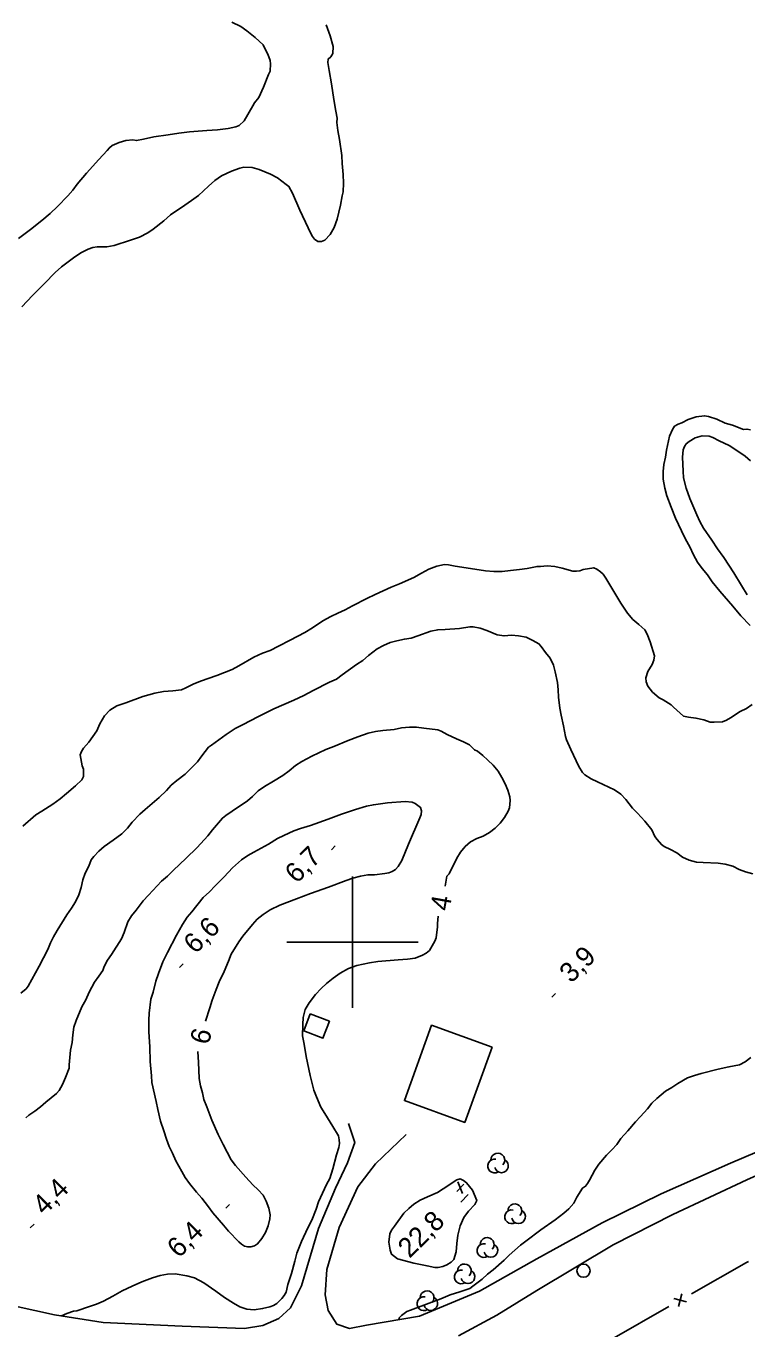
# Model space of a CAD drawing. Extents: x 381879 to 384696, y 5564785 to 5567594.
# Drawn here: x 382550.2 to 382660.1, y 5565741.1 to 5565939.6 of the extents above; entities that cross this region are included whole.
import ezdxf

# ---------------------------------------------------------------- set-up
doc = ezdxf.new("R2010")
doc.units = 0
for name, color, linetype in [('Niveau 2', 7, 'Continuous'), ('Niveau 22', 7, 'Continuous'), ('Niveau 3', 7, 'Continuous'), ('Niveau 31', 7, 'Continuous'), ('Niveau 36', 7, 'Continuous'), ('Niveau 37', 7, 'Continuous'), ('Niveau 4', 7, 'Continuous'), ('Niveau 44', 7, 'Continuous'), ('Niveau 61', 7, 'Continuous')]:
    doc.layers.add(name, color=color, linetype=linetype)

msp = doc.modelspace()

# ---------------------------------------------------------------- linework, layer by layer
at = {"layer": 'Niveau 2'}
for points in [[(382581.58, 5565940.21), (382582.99, 5565939.52), (382583.87, 5565938.86)], [(382583.87, 5565938.86), (382585.14, 5565937.83), (382586.36, 5565936.72), (382586.56, 5565936.26), (382587.09, 5565935.33), (382587.45, 5565934.33), (382587.49, 5565933.82), (382587.43, 5565932.72), (382587.18, 5565932.19), (382586.42, 5565930.29), (382585.69, 5565928.71), (382585.07, 5565927.91), (382584.79, 5565927.42), (382583.48, 5565925.17), (382582.73, 5565924.44), (382582.21, 5565924.25), (382581.06, 5565924), (382579.4, 5565923.76), (382577.81, 5565923.68), (382575.14, 5565923.49), (382573.53, 5565923.28), (382571.89, 5565923.01), (382569.71, 5565922.71), (382568.14, 5565922.37), (382567.06, 5565922.15), (382566.53, 5565922.25), (382565.46, 5565922.16), (382564.41, 5565921.84), (382563.38, 5565921.42), (382562.94, 5565921.06), (382562.58, 5565920.64), (382561.32, 5565919.26), (382559.43, 5565917.19), (382558, 5565915.49), (382557.38, 5565914.6), (382556.6, 5565913.74), (382555.04, 5565912.11), (382553.89, 5565911.04), (382552.64, 5565909.95), (382550.93, 5565908.61), (382549.06, 5565907.21)], [(382660.13, 5565852.93), (382659.29, 5565854.37), (382658.12, 5565856.27), (382656.6, 5565858.6), (382655.62, 5565859.94), (382654.74, 5565861.28), (382653.48, 5565863.11), (382652.91, 5565864.13), (382652.47, 5565865.1), (382651.38, 5565867.63), (382650.86, 5565869.17), (382650.43, 5565870.75), (382650.41, 5565871.78), (382650.31, 5565873.9), (382650.41, 5565875.02), (382650.58, 5565875.52), (382650.87, 5565875.94), (382651.29, 5565876.32), (382652.21, 5565876.85), (382653.29, 5565877.15), (382654.36, 5565877.12), (382654.92, 5565876.91), (382655.86, 5565876.42), (382657.4, 5565875.67), (382658.41, 5565875.05), (382659.83, 5565874.08), (382660.65, 5565873.37)], [(382611.95, 5565847.42), (382612.97, 5565847.61), (382614.1, 5565847.66), (382616.28, 5565847.83), (382617.87, 5565848.06), (382618.39, 5565848.05), (382619.46, 5565847.84), (382620.46, 5565847.5), (382622.05, 5565846.86), (382623.08, 5565846.68), (382624.22, 5565846.77), (382625.29, 5565846.68), (382626.44, 5565846.47), (382627.47, 5565846), (382628.39, 5565845.47), (382628.75, 5565845.08), (382629.41, 5565844.14), (382630.1, 5565843.29), (382630.61, 5565842.23), (382630.88, 5565841.22), (382631.21, 5565839.57), (382631.36, 5565838.45), (382631.4, 5565837.36), (382631.58, 5565835.65), (382631.79, 5565834.58), (382632.16, 5565832.99), (382632.44, 5565831.35), (382632.6, 5565830.85), (382633.27, 5565829.39), (382634.51, 5565826.8), (382635.04, 5565825.87), (382635.42, 5565825.5), (382636.39, 5565824.9), (382637.33, 5565824.46), (382639.94, 5565823.24), (382640.91, 5565822.55), (382641.63, 5565821.74), (382642.68, 5565820.44), (382643.44, 5565819.65), (382644.53, 5565818.43), (382645.61, 5565817.11), (382646.08, 5565816.12), (382646.4, 5565815.67), (382647.08, 5565814.87), (382647.49, 5565814.58), (382648.47, 5565814.13), (382649.41, 5565813.61), (382650.31, 5565812.99), (382651.32, 5565812.49), (382652.41, 5565812.2), (382653.43, 5565812.14), (382655.71, 5565812.05), (382656.81, 5565811.92), (382657.96, 5565811.57), (382658.9, 5565811.08), (382659.88, 5565810.73), (382661, 5565810.45)], [(382549.42, 5565792.24), (382550.24, 5565792.91), (382550.55, 5565793.33), (382551.12, 5565794.33), (382552.22, 5565796.34), (382553.57, 5565798.91), (382553.96, 5565799.93), (382554.41, 5565800.83), (382554.97, 5565801.78), (382556.47, 5565804.17), (382557.18, 5565805.17), (382557.77, 5565806.16), (382558.29, 5565807.21), (382558.62, 5565808.34), (382558.89, 5565809.51), (382559.25, 5565810.55), (382559.78, 5565811.57), (382560.18, 5565812.57), (382560.54, 5565813.05), (382561.33, 5565813.89), (382562.15, 5565814.6), (382563.49, 5565815.53), (382564.83, 5565816.53), (382565.67, 5565817.39), (382566.42, 5565818.3), (382567.56, 5565819.52), (382568.37, 5565820.23), (382570.51, 5565822.04), (382571.63, 5565823.12), (382572.37, 5565823.94), (382573.19, 5565824.66), (382574.46, 5565825.61), (382575.21, 5565826.3), (382576.38, 5565827.5), (382577.02, 5565828.4), (382578.03, 5565829.71), (382578.48, 5565830.04), (382580.71, 5565831.66), (382582.1, 5565832.56), (382583.21, 5565833.15), (382585.67, 5565834.41), (382588.01, 5565835.57), (382589.5, 5565836.25), (382591.03, 5565836.87), (382592.58, 5565837.6), (382594, 5565838.37), (382596.48, 5565839.63), (382597.56, 5565840.09), (382598.43, 5565840.75), (382600.6, 5565842.33), (382601.58, 5565842.94), (382602.44, 5565843.67), (382603.76, 5565844.69), (382604.72, 5565845.21), (382605.74, 5565845.66), (382606.77, 5565845.95), (382607.89, 5565846.18), (382608.93, 5565846.33), (382609.97, 5565846.69), (382611.95, 5565847.42)], [(382550.18, 5565773.25), (382550.67, 5565773.68), (382551.58, 5565774.27), (382552.44, 5565774.92), (382553.23, 5565775.64), (382554.88, 5565776.98), (382555.27, 5565777.39), (382555.81, 5565778.31), (382556.24, 5565779.37), (382556.78, 5565780.81), (382556.81, 5565781.32), (382557.01, 5565783.55), (382557.27, 5565784.71), (382557.34, 5565785.92), (382557.49, 5565787.04), (382557.89, 5565788.1), (382558.74, 5565790.18), (382559.32, 5565791.25), (382559.85, 5565792.41), (382560.65, 5565793.94), (382561.33, 5565794.81), (382561.92, 5565795.72), (382562.14, 5565796.3), (382562.62, 5565797.25), (382563.23, 5565798.16), (382564.8, 5565800.53), (382565.18, 5565801.48), (382565.75, 5565803.09), (382566.29, 5565804.05), (382567.01, 5565804.91), (382568.1, 5565806.31), (382568.9, 5565807.2), (382570.86, 5565809.32), (382571.77, 5565810.09), (382572.68, 5565810.96), (382574.58, 5565812.77), (382576.29, 5565814.45), (382577.96, 5565816.2), (382578.67, 5565817.13), (382580.16, 5565818.92), (382580.68, 5565819.32), (382581.64, 5565819.95), (382583.97, 5565821.55), (382584.73, 5565822.21), (382585.63, 5565823.09), (382586.58, 5565823.72), (382587.97, 5565824.53), (382589.35, 5565825.41), (382590.33, 5565826.14), (382591.28, 5565826.94), (382592.28, 5565827.56), (382593.77, 5565828.33), (382595.94, 5565829.36), (382597.13, 5565829.82), (382599.31, 5565830.75), (382600.82, 5565831.32), (382602.39, 5565831.84), (382603.48, 5565832.1)], [(382603.48, 5565832.1), (382604.6, 5565832.26), (382606.33, 5565832.44), (382607.46, 5565832.65), (382608.7, 5565832.78), (382609.73, 5565832.76), (382610.84, 5565832.64), (382613, 5565832.35), (382613.51, 5565832.16), (382614.44, 5565831.65), (382615.85, 5565830.97), (382616.92, 5565830.56), (382617.8, 5565830.06), (382618.59, 5565829.33), (382619.04, 5565829.11), (382619.87, 5565828.47), (382620.59, 5565827.75), (382621.45, 5565826.99), (382622.18, 5565826.08), (382622.77, 5565825.09), (382623.24, 5565824.14), (382623.64, 5565823.16), (382623.97, 5565822.15), (382624.02, 5565821.6), (382623.91, 5565820.46), (382623.73, 5565819.99), (382623.16, 5565819.01), (382622.5, 5565818.14), (382621.72, 5565817.38), (382620.85, 5565816.7), (382619.92, 5565816.15), (382618.94, 5565815.83), (382617.97, 5565815.32), (382617.16, 5565814.59), (382616.45, 5565813.74), (382615.91, 5565812.82), (382614.72, 5565810.43), (382614.38, 5565810.05), (382614.09, 5565808.54)], [(382580.41, 5565809.96), (382581.71, 5565811.32), (382583.06, 5565812.56), (382584.02, 5565813.21), (382584.96, 5565813.72), (382587.18, 5565814.97), (382588.57, 5565815.81), (382589.54, 5565816.28), (382591.07, 5565816.96), (382592.05, 5565817.31), (382593.58, 5565817.8), (382596.3, 5565818.73), (382598.33, 5565819.5), (382600.42, 5565820.22), (382602.1, 5565820.75), (382603.18, 5565820.96), (382604.26, 5565821.11), (382605.31, 5565821.22), (382607.99, 5565821.44), (382609.06, 5565821.35), (382609.53, 5565821.15), (382610.33, 5565820.55), (382610.48, 5565820.03), (382610.47, 5565819.48), (382610.24, 5565818.98), (382608.5, 5565814.94)], [(382608.5, 5565814.94), (382607.52, 5565812.44), (382606.95, 5565811.54), (382606.53, 5565811.11), (382606.05, 5565810.78), (382605.51, 5565810.56), (382604.91, 5565810.46), (382603.36, 5565810.28), (382602.35, 5565810.25), (382601.21, 5565810.08), (382600.03, 5565809.76), (382599.03, 5565809.39), (382596.31, 5565808.4), (382593.57, 5565807.45), (382591.45, 5565806.64), (382588.91, 5565805.66), (382587.43, 5565804.93), (382586.37, 5565804.25), (382585.48, 5565803.51), (382584.73, 5565802.7), (382583.26, 5565800.91), (382582.67, 5565800.04), (382581.49, 5565798.18), (382581.09, 5565797.11), (382580.43, 5565795.56), (382579.68, 5565793.98), (382579.2, 5565792.8), (382578.6, 5565791.19), (382578.25, 5565790.01), (382577.56, 5565787.96)], [(382576.41, 5565783.34), (382576.5, 5565781.68), (382576.59, 5565780.53), (382576.61, 5565779.23), (382576.8, 5565778.15), (382577.15, 5565777.08), (382577.35, 5565776.02), (382577.76, 5565774.91), (382578.56, 5565772.88), (382579.5, 5565770.71), (382580.25, 5565769.21), (382581.47, 5565766.86), (382582.17, 5565766.01), (382583.71, 5565764.22), (382584.81, 5565763.03), (382585.63, 5565762.29), (382586.39, 5565761.46), (382586.83, 5565760.56), (382587.21, 5565759.5), (382587.42, 5565758.47), (382587.37, 5565757.88), (382587.13, 5565756.8), (382586.74, 5565755.77), (382586.19, 5565754.84), (382585.53, 5565754.03), (382585.04, 5565753.74), (382584.51, 5565753.59), (382584.01, 5565753.57), (382583.52, 5565753.72), (382583.05, 5565754.02), (382582.66, 5565754.38), (382581.07, 5565755.99), (382580.35, 5565756.88), (382578.72, 5565758.78), (382578.04, 5565759.71), (382577.01, 5565761.03), (382576.21, 5565761.93), (382575.12, 5565763.27), (382574.5, 5565764.15), (382573.97, 5565765.05), (382573.07, 5565766.68), (382572.57, 5565767.85), (382572.04, 5565768.9), (382571.63, 5565770), (382571.25, 5565771.25), (382570.74, 5565772.75), (382570.32, 5565774.53), (382570.04, 5565775.75), (382569.41, 5565778.62), (382569.36, 5565779.63), (382569.17, 5565781.81), (382569.09, 5565784.05), (382568.97, 5565786.36), (382568.94, 5565788.13), (382569.01, 5565789.21), (382569.27, 5565791.35), (382569.59, 5565792.41), (382570.02, 5565794.06), (382570.41, 5565795.24), (382571.1, 5565797.03), (382571.78, 5565798.42), (382573.16, 5565801.06), (382574.1, 5565802.73), (382574.81, 5565803.82), (382575.48, 5565804.65), (382577.24, 5565806.8), (382578.19, 5565807.7), (382579.04, 5565808.62), (382580.41, 5565809.96)], [(382613.06, 5565803.99), (382612.94, 5565802.88), (382612.92, 5565802.33), (382612.73, 5565800.65), (382612.52, 5565800.17), (382611.7, 5565798.73), (382611.24, 5565798.34), (382610.67, 5565798.01), (382609.55, 5565797.59), (382608.35, 5565797.42), (382606.97, 5565797.33), (382603.87, 5565797.05), (382602.58, 5565796.87), (382600.63, 5565796.47), (382599.38, 5565796.01), (382598.13, 5565795.31), (382597.04, 5565794.53), (382596.03, 5565793.71), (382595.19, 5565792.93), (382594.36, 5565792.05), (382593.36, 5565790.79), (382592.78, 5565789.78), (382592.48, 5565788.52), (382592.41, 5565787.47), (382592.39, 5565785.75), (382592.6, 5565784.45), (382592.95, 5565782.58), (382593.52, 5565779.72), (382594.1, 5565777.49), (382594.51, 5565776.43), (382595.18, 5565774.85), (382595.75, 5565773.9), (382597.01, 5565771.93), (382597.84, 5565770.49), (382597.98, 5565769.91), (382597.99, 5565769.34), (382597.89, 5565768.71), (382597.57, 5565767.6), (382597, 5565765.48), (382596.54, 5565764.01), (382596.05, 5565763.08), (382594.81, 5565760.47), (382594.45, 5565759.35), (382593.78, 5565757.68), (382593.19, 5565756.48), (382592.23, 5565754.4), (382591.5, 5565752.64), (382591.21, 5565751.4), (382590.71, 5565749.53), (382590.14, 5565747.86), (382589.88, 5565746.68), (382589.59, 5565746.16), (382589.23, 5565745.73), (382588.43, 5565744.94), (382587.96, 5565744.64), (382587.39, 5565744.43), (382586.29, 5565744.19), (382585.02, 5565744), (382583.86, 5565744.09), (382582.84, 5565744.44), (382581.86, 5565745), (382580.48, 5565745.9), (382579.16, 5565746.86), (382577.34, 5565748.12), (382575.92, 5565748.86), (382574.74, 5565749.16), (382572.98, 5565749.48), (382571.81, 5565749.45), (382570.67, 5565749.24), (382569.52, 5565748.86), (382567.89, 5565748.27), (382566.38, 5565747.62), (382564.9, 5565746.91), (382563.46, 5565746.07), (382562.02, 5565745.31), (382560.96, 5565744.85), (382559.91, 5565744.52), (382557.95, 5565743.86), (382557.45, 5565743.78), (382556.44, 5565743.45), (382555.64, 5565743.07)], [(382607.06, 5565742.51), (382607.08, 5565742.77), (382607.46, 5565743.13), (382608.29, 5565743.76), (382608.83, 5565743.97), (382610.86, 5565744.71), (382613.43, 5565745.68), (382614.89, 5565746.29), (382616.36, 5565746.74), (382617.85, 5565747.26), (382618.33, 5565747.58), (382619.74, 5565748.65), (382620.54, 5565749.43), (382621.41, 5565750.11), (382623.1, 5565751.55), (382623.87, 5565752.32), (382625.57, 5565753.84), (382626.41, 5565754.45), (382628.68, 5565756.17), (382630.9, 5565757.73), (382632.18, 5565758.71), (382632.96, 5565759.41), (382633.7, 5565760.25), (382634.2, 5565761.17), (382635.06, 5565762.55), (382635.51, 5565762.82), (382635.83, 5565763.24), (382636.09, 5565763.76), (382636.9, 5565765.27), (382637.55, 5565766.21), (382638.7, 5565767.58), (382639.49, 5565768.35), (382640.26, 5565769.2), (382640.91, 5565770.09), (382641.97, 5565771.27), (382643.12, 5565772.64), (382643.89, 5565773.43), (382644.94, 5565774.6), (382645.61, 5565775.49), (382646.37, 5565776.22), (382647.69, 5565777.32), (382648.65, 5565777.86), (382649.58, 5565778.48), (382651.04, 5565779.32), (382652.11, 5565779.72), (382653.13, 5565780.01), (382655.73, 5565780.68), (382657.36, 5565781), (382658.95, 5565781.32), (382659.83, 5565781.8), (382660.71, 5565782.46)]]:
    msp.add_lwpolyline(points, dxfattribs=at)
at = {"layer": 'Niveau 22'}
for points in [[(382723.54, 5565784.25), (382713.21, 5565782.31), (382702.82, 5565780.02), (382691.7, 5565776.61), (382682.63, 5565773.35), (382670.99, 5565768.66), (382660.08, 5565763.81), (382648.81, 5565758.5), (382639.72, 5565753.89), (382628.1, 5565746.94), (382622.01, 5565743.17), (382616.13, 5565740.05)], [(382679.9, 5565775.38), (382669.45, 5565771.38), (382657.6, 5565766.33), (382647.03, 5565761.66), (382638.03, 5565757.24), (382628.09, 5565751.79), (382619.37, 5565746.86), (382610.19, 5565743.04), (382602.13, 5565741.68)], [(382599.39, 5565772.37), (382600.34, 5565769.49), (382599.22, 5565766.37), (382597.41, 5565762.52), (382594.83, 5565756.41), (382592.22, 5565747.65), (382590.55, 5565744.28), (382588.78, 5565742.69), (382586.32, 5565741.62), (382583.52, 5565741.13), (382574.04, 5565741.53), (382561.98, 5565742.07), (382554.58, 5565743.24), (382548.57, 5565744.56)], [(382608.18, 5565770.73), (382603.48, 5565766.23), (382600.79, 5565762.74), (382597.94, 5565756.54), (382596.08, 5565750.13), (382595.82, 5565746.27), (382596.27, 5565743.88), (382597.62, 5565741.81), (382599.55, 5565741.16), (382602.13, 5565741.68)]]:
    msp.add_lwpolyline(points, dxfattribs=at)
at = {"layer": 'Niveau 3'}
for p, q in [((382596.77, 5565814.1), (382597.34, 5565814.67)), ((382573.63, 5565796.13), (382574.2, 5565796.7)), ((382630.38, 5565791.63), (382630.95, 5565792.2)), ((382615.87, 5565762.05), (382616.98, 5565763.15)), ((382616.05, 5565763.49), (382616.76, 5565761.72)), ((382616.5, 5565760.42), (382617.64, 5565761.55)), ((382580.66, 5565759.5), (382581.23, 5565760.07)), ((382550.88, 5565756.49), (382551.45, 5565757.06))]:
    msp.add_line(p, q, dxfattribs=at)
at = {"layer": 'Niveau 31'}
for points in [[(382593.54, 5565789.07), (382596.46, 5565787.96), (382595.47, 5565785.37), (382592.55, 5565786.48)], [(382621.26, 5565784.01), (382617.1, 5565772.54), (382607.89, 5565775.88), (382612.05, 5565787.35)]]:
    msp.add_lwpolyline(points, close=True, dxfattribs=at)
at = {"layer": 'Niveau 36'}
msp.add_circle((382635.19, 5565749.96), 1, dxfattribs=at)
at = {"layer": 'Niveau 37'}
for p, q in [((382649.66, 5565744.5), (382650.2, 5565746.43)), ((382650.89, 5565745.2), (382648.96, 5565745.73))]:
    msp.add_line(p, q, dxfattribs=at)
for points in [[(382651.67, 5565746.45), (382660.03, 5565751.19), (382660.37, 5565751.38)], [(382639.49, 5565739.55), (382648.19, 5565744.48)]]:
    msp.add_lwpolyline(points, dxfattribs=at)
at = {"layer": 'Niveau 4'}
for points in [[(382595.95, 5565939.79), (382596.56, 5565938.1), (382597.04, 5565936.46), (382596.98, 5565935.4), (382596.67, 5565934.88), (382596.27, 5565934.55), (382596.25, 5565934.03), (382596.41, 5565932.82), (382596.79, 5565930.79), (382597.14, 5565928.41), (382597.46, 5565926.63), (382597.67, 5565925.58), (382597.62, 5565924.91), (382597.77, 5565923.69), (382598.01, 5565922.29), (382598.37, 5565919.87), (382598.42, 5565918.67), (382598.58, 5565916.98), (382598.62, 5565915.64), (382598.58, 5565914.34), (382598.41, 5565913.72), (382598.15, 5565912.31), (382597.67, 5565910.19), (382597.21, 5565908.9), (382596.57, 5565907.84), (382595.76, 5565906.99), (382595.25, 5565906.75), (382594.71, 5565906.75), (382594.21, 5565907.11), (382593.88, 5565907.53), (382593.33, 5565908.6), (382593.23, 5565908.83)], [(382593.23, 5565908.83), (382591.95, 5565911.54), (382590.83, 5565914.12), (382590.29, 5565915.15), (382589.88, 5565915.45), (382588.58, 5565916.49), (382587.5, 5565917.01), (382585.75, 5565917.74), (382584.69, 5565918.03), (382583.45, 5565918.08), (382582.84, 5565917.96), (382581.56, 5565917.49), (382580.04, 5565916.75), (382579.01, 5565916.04), (382578.05, 5565915.22), (382576.49, 5565913.8), (382575.45, 5565913), (382574.41, 5565912.32), (382572.25, 5565910.81), (382571.22, 5565909.94), (382569.62, 5565908.66), (382568.77, 5565908.08), (382567.5, 5565907.45), (382566.14, 5565906.96), (382563.67, 5565906.14), (382562.55, 5565905.96), (382561.08, 5565905.96), (382560.4, 5565905.85), (382559.7, 5565905.59), (382558.68, 5565905.11), (382557.67, 5565904.42), (382555.61, 5565902.93), (382554.68, 5565902.04), (382553.02, 5565900.37), (382551.23, 5565898.54), (382549.59, 5565896.79)], [(382660.59, 5565848.26), (382659.2, 5565849.74), (382657.98, 5565851.2), (382655.99, 5565853.48), (382654.8, 5565854.92), (382654.11, 5565855.96), (382653.28, 5565856.96), (382652.59, 5565857.91), (382651.94, 5565859.05), (382651.39, 5565860.24), (382650.73, 5565861.43), (382650.12, 5565862.66), (382649.22, 5565864.62), (382648.54, 5565866.28), (382647.9, 5565868.03), (382647.57, 5565869.17), (382647.33, 5565870.55), (382647.33, 5565871.71), (382647.45, 5565872.79), (382647.71, 5565873.89), (382647.87, 5565874.96), (382648.32, 5565877.09), (382648.74, 5565878.14), (382649.07, 5565878.62), (382649.62, 5565878.95), (382650.17, 5565879.15), (382651.16, 5565879.63), (382652.35, 5565880.06), (382653.64, 5565880.23), (382654.27, 5565880.11), (382655.54, 5565879.7), (382656.81, 5565879.1), (382657.93, 5565878.76), (382659.6, 5565878.14), (382660.1, 5565878.18), (382660.64, 5565878.09)], [(382549.72, 5565817.71), (382551.74, 5565819.44), (382552.65, 5565819.99), (382554.33, 5565821.06), (382555.41, 5565821.84), (382556.39, 5565822.64), (382557.75, 5565823.81), (382558.73, 5565824.77), (382559, 5565825.28), (382558.97, 5565826.37), (382558.79, 5565826.86), (382558.5, 5565828.57), (382558.66, 5565829.06), (382558.98, 5565829.56), (382559.81, 5565830.51), (382561.03, 5565832.22), (382561.48, 5565833.27), (382562.19, 5565834.48), (382563, 5565835.35), (382564.09, 5565836), (382565.46, 5565836.5), (382568.01, 5565837.43), (382569.84, 5565837.97), (382571.2, 5565838.21), (382572.58, 5565838.31), (382573.92, 5565838.48), (382574.57, 5565838.74), (382575.68, 5565839.32), (382576.83, 5565839.76), (382579.3, 5565840.66), (382581.65, 5565841.55), (382582.66, 5565842.13), (382584.95, 5565843.43), (382586.26, 5565844.04), (382587.45, 5565844.47), (382588.72, 5565845.09), (382590.48, 5565846.01), (382592.74, 5565847.19), (382593.89, 5565847.9), (382595.49, 5565848.95), (382596.66, 5565849.62), (382597.75, 5565850.16), (382598.89, 5565850.65), (382600, 5565851.27), (382602.17, 5565852.4), (382603.44, 5565852.97), (382605.86, 5565854.11), (382607.17, 5565854.61), (382609.35, 5565855.56), (382610.51, 5565856.26), (382611.64, 5565856.85), (382612.82, 5565857.28), (382614.02, 5565857.54), (382614.61, 5565857.52), (382615.63, 5565857.32), (382617.33, 5565857.05), (382620.28, 5565856.61), (382621.55, 5565856.51), (382622.82, 5565856.49), (382624.07, 5565856.66), (382625.42, 5565856.77), (382626.62, 5565856.95), (382628.11, 5565857.27), (382628.62, 5565857.27), (382629.66, 5565857.35), (382630.84, 5565857.24), (382631.96, 5565857), (382633.58, 5565856.54), (382634.11, 5565856.52), (382634.66, 5565856.6), (382635.15, 5565856.78)], [(382635.15, 5565856.78), (382636.76, 5565857.05), (382637.23, 5565856.84), (382637.81, 5565856.44), (382638.18, 5565856.07), (382638.6, 5565855.49), (382639.36, 5565854.2), (382640.91, 5565851.64), (382641.91, 5565850.13), (382642.73, 5565849.2), (382643.65, 5565848.42), (382644.56, 5565847.59), (382644.92, 5565846.95), (382645.37, 5565845.75), (382646.01, 5565843.64), (382645.91, 5565842.96), (382645.64, 5565842.33), (382645.01, 5565841.26), (382644.68, 5565840.28), (382644.73, 5565839.7), (382645.02, 5565839.02), (382645.7, 5565838.11), (382646.74, 5565837.25), (382647.34, 5565836.94), (382648.55, 5565836.18), (382648.91, 5565835.82), (382650.45, 5565834.46), (382651.19, 5565834.31), (382652.34, 5565834.16), (382653.53, 5565833.9), (382654.49, 5565833.54), (382655.11, 5565833.51), (382656.38, 5565833.59), (382656.99, 5565833.82), (382657.62, 5565834.2), (382659.06, 5565835.14), (382660.03, 5565835.62), (382660.91, 5565836.25)], [(382618.28, 5565762.23), (382618.92, 5565760.64), (382618.61, 5565760.07), (382617.68, 5565759.02), (382616.97, 5565758.08), (382616.4, 5565756.81), (382616.06, 5565755.38), (382615.89, 5565754.08), (382615.81, 5565752.83), (382615.45, 5565751.67), (382615.01, 5565751.24), (382614.39, 5565750.85), (382613.74, 5565750.6), (382613.03, 5565750.46), (382612.53, 5565750.47), (382611.35, 5565750.69), (382609.35, 5565751.12), (382606.83, 5565751.77), (382605.95, 5565752.46), (382605.72, 5565753.08), (382605.53, 5565754.31), (382605.68, 5565755.6), (382605.94, 5565756.14), (382606.38, 5565756.76), (382607.83, 5565758.72), (382608.57, 5565759.45), (382609.36, 5565760.12), (382610.31, 5565760.7), (382611.4, 5565761.21), (382612.92, 5565761.86), (382613.82, 5565762.41), (382615.91, 5565763.79), (382616.39, 5565763.95), (382616.93, 5565763.7), (382617.37, 5565763.36), (382618.28, 5565762.23)]]:
    msp.add_lwpolyline(points, dxfattribs=at)
at = {"layer": 'Niveau 44'}
for centre, start, end in [((382621.65, 5565765.91), 78.7496, 301.4339), ((382622.14, 5565766.83), 315.9281, 181.6166), ((382622.69, 5565765.94), 194.0819, 61.5389), ((382624.25, 5565758.17), 78.7496, 301.4339), ((382624.74, 5565759.09), 315.9281, 181.6166), ((382625.29, 5565758.2), 194.0819, 61.5389), ((382620.52, 5565753.95), 315.9281, 181.6166), ((382620.03, 5565753.03), 78.7496, 301.4339), ((382621.07, 5565753.06), 194.0819, 61.5389), ((382617.04, 5565749.93), 315.9281, 181.6166), ((382616.55, 5565749.01), 78.7496, 301.4339), ((382617.59, 5565749.04), 194.0819, 61.5389), ((382611.36, 5565745.85), 315.9281, 181.6166), ((382610.87, 5565744.93), 78.7496, 301.4339), ((382611.91, 5565744.96), 194.0819, 61.5389)]:
    msp.add_arc(centre, 1.05, start, end, dxfattribs=at)
at = {"layer": 'Niveau 61'}
for points in [[(382600, 5565810), (382600, 5565800), (382600, 5565790)], [(382590, 5565800), (382600, 5565800), (382610, 5565800)]]:
    msp.add_lwpolyline(points, dxfattribs=at)

# ---------------------------------------------------------------- texts
at = {"layer": 'Niveau 2'}
for s, rotation, p in [('4', 79.9385, (382614.75, 5565804.65)), ('6', 75.2852, (382578.04, 5565784.25))]:
    msp.add_text(s, height=3, rotation=rotation, dxfattribs=at).set_placement(p)
at = {"layer": 'Niveau 3'}
for s, p in [('6,7', (382591.48, 5565808.83)), ('6,6', (382576.04, 5565798.1)), ('3,9', (382633.33, 5565793.65)), ('4,4', (382553.02, 5565758.29)), ('22,8', (382608.7, 5565751.75)), ('6,4  ', (382573.52, 5565751.76))]:
    msp.add_text(s, height=3, rotation=44.7717, dxfattribs=at).set_placement(p)

doc.saveas('drawing.dxf')
